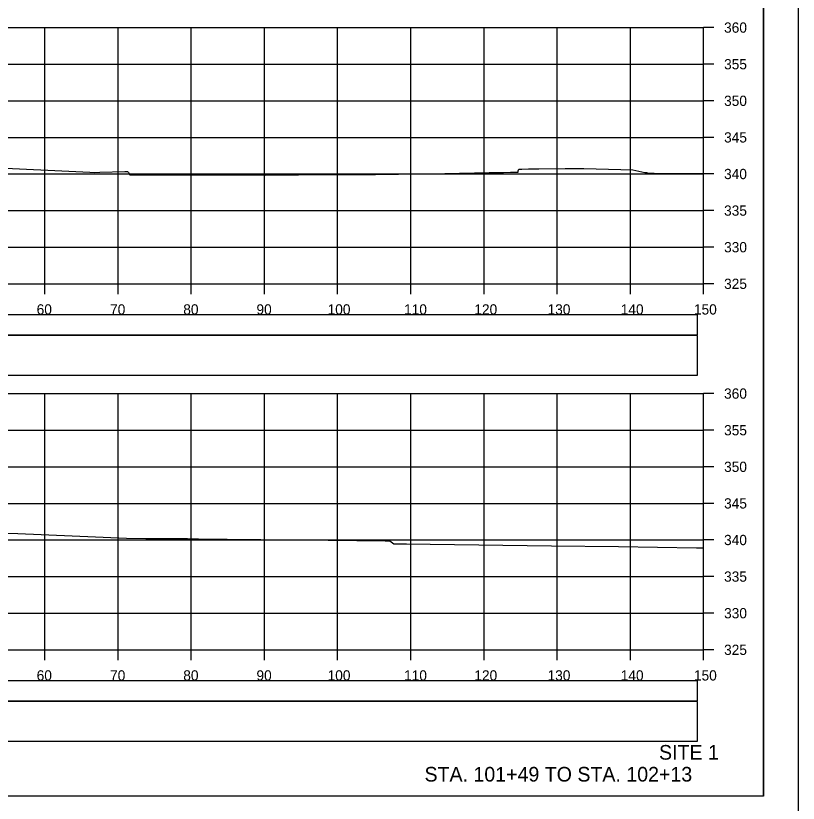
# Model space of a CAD drawing. Extents: x 1368122 to 1710785, y 373130 to 557566.
# Drawn here: x 1368744.9 to 1368851.8, y 373560 to 373667.6 of the extents above; entities that cross this region are included whole.
import ezdxf

# ---------------------------------------------------------------- set-up
doc = ezdxf.new("R2010")
doc.units = 0
for name, color, linetype in [('R_Alt Surface', 7, 'Continuous'), ('R_Axis', 7, 'Continuous'), ('R_Axis Annot', 7, 'Continuous'), ('R_Border', 7, 'Continuous'), ('R_Draft', 7, 'Continuous'), ('R_Exist Surface', 7, 'Continuous'), ('R_Grid', 7, 'Continuous'), ('R_No Plot', 7, 'Continuous')]:
    doc.layers.add(name, color=color, linetype=linetype)

msp = doc.modelspace()

# ---------------------------------------------------------------- linework, layer by layer
at = {"layer": 'R_Alt Surface'}
for points in [[(1368539.73, 373624.03), (1368838.03, 373624.03), (1368838.03, 373626.74), (1368539.73, 373626.74)], [(1368539.73, 373618.51), (1368838.03, 373618.51), (1368838.03, 373623.92), (1368539.73, 373623.92)], [(1368539.73, 373574.03), (1368838.03, 373574.03), (1368838.03, 373576.74), (1368539.73, 373576.74)], [(1368539.73, 373568.51), (1368838.03, 373568.51), (1368838.03, 373573.92), (1368539.73, 373573.92)]]:
    msp.add_lwpolyline(points, close=True, dxfattribs=at)
at = {"layer": 'R_Axis'}
for p, q in [((1368838.88, 373630.99), (1368838.88, 373665.99)), ((1368840.28, 373665.99), (1368838.88, 373665.99)), ((1368840.28, 373660.99), (1368838.88, 373660.99)), ((1368840.28, 373655.99), (1368838.88, 373655.99)), ((1368840.28, 373650.99), (1368838.88, 373650.99)), ((1368840.28, 373645.99), (1368838.88, 373645.99)), ((1368840.28, 373640.99), (1368838.88, 373640.99)), ((1368840.28, 373635.99), (1368838.88, 373635.99)), ((1368538.88, 373630.99), (1368838.88, 373630.99)), ((1368748.88, 373629.59), (1368748.88, 373630.99)), ((1368758.88, 373629.59), (1368758.88, 373630.99)), ((1368768.88, 373629.59), (1368768.88, 373630.99)), ((1368778.88, 373629.59), (1368778.88, 373630.99)), ((1368788.88, 373629.59), (1368788.88, 373630.99)), ((1368798.88, 373629.59), (1368798.88, 373630.99)), ((1368808.88, 373629.59), (1368808.88, 373630.99)), ((1368818.88, 373629.59), (1368818.88, 373630.99)), ((1368828.88, 373629.59), (1368828.88, 373630.99)), ((1368838.88, 373629.59), (1368838.88, 373630.99)), ((1368840.28, 373630.99), (1368838.88, 373630.99)), ((1368838.88, 373580.99), (1368838.88, 373615.99)), ((1368840.28, 373615.99), (1368838.88, 373615.99)), ((1368840.28, 373610.99), (1368838.88, 373610.99)), ((1368840.28, 373605.99), (1368838.88, 373605.99)), ((1368840.28, 373600.99), (1368838.88, 373600.99)), ((1368840.28, 373595.99), (1368838.88, 373595.99)), ((1368840.28, 373590.99), (1368838.88, 373590.99)), ((1368840.28, 373585.99), (1368838.88, 373585.99)), ((1368538.88, 373580.99), (1368838.88, 373580.99)), ((1368748.88, 373579.59), (1368748.88, 373580.99)), ((1368758.88, 373579.59), (1368758.88, 373580.99)), ((1368768.88, 373579.59), (1368768.88, 373580.99)), ((1368778.88, 373579.59), (1368778.88, 373580.99)), ((1368788.88, 373579.59), (1368788.88, 373580.99)), ((1368798.88, 373579.59), (1368798.88, 373580.99)), ((1368808.88, 373579.59), (1368808.88, 373580.99)), ((1368818.88, 373579.59), (1368818.88, 373580.99)), ((1368828.88, 373579.59), (1368828.88, 373580.99)), ((1368838.88, 373579.59), (1368838.88, 373580.99)), ((1368840.28, 373580.99), (1368838.88, 373580.99))]:
    msp.add_line(p, q, dxfattribs=at)
at = {"layer": 'R_Border'}
for q in [(1368847.06, 373766.45), (1368530.88, 373560.99)]:
    msp.add_line((1368847.06, 373560.99), q, dxfattribs=at)
at = {"layer": 'R_Exist Surface'}
for points in [[(1368740.6, 373646.93), (1368755.01, 373646.23), (1368755.72, 373646.19), (1368756.37, 373646.22), (1368759.79, 373646.35), (1368760.07, 373646.35), (1368760.19, 373646.35), (1368760.29, 373646.2), (1368760.5, 373645.88), (1368761.1, 373645.87), (1368761.4, 373645.87), (1368773.93, 373645.87), (1368779.08, 373645.82), (1368783.54, 373645.86), (1368794.04, 373645.92), (1368803.52, 373646.07), (1368809.57, 373646.18), (1368811.56, 373646.21), (1368812.52, 373646.24), (1368813.17, 373646.25), (1368813.53, 373646.26), (1368813.56, 373646.4), (1368813.65, 373646.66), (1368813.79, 373646.66), (1368814.05, 373646.66), (1368814.96, 373646.71), (1368816.38, 373646.7), (1368819.95, 373646.74), (1368822.54, 373646.74), (1368827.58, 373646.6), (1368829.19, 373646.54), (1368830.87, 373646.2), (1368831.11, 373646.19), (1368831.19, 373646.14), (1368832.04, 373646.09), (1368832.11, 373646.09), (1368838.88, 373646.04)], [(1368741.59, 373596.99), (1368745.19, 373596.86), (1368760.03, 373596.26), (1368762.66, 373596.18), (1368768.37, 373596.18), (1368769.87, 373596.16), (1368773.8, 373596.12), (1368787.57, 373595.96), (1368795.38, 373595.88), (1368795.55, 373595.88), (1368795.56, 373595.88), (1368795.8, 373595.88), (1368795.99, 373595.88), (1368796.01, 373595.87), (1368796.57, 373595.46), (1368796.68, 373595.46), (1368797.38, 373595.46), (1368798.31, 373595.45), (1368801.5, 373595.42), (1368818.12, 373595.18), (1368827.27, 373595.08), (1368837.93, 373594.93), (1368838.88, 373594.92)]]:
    msp.add_lwpolyline(points, dxfattribs=at)
at = {"layer": 'R_Grid'}
for p, q in [((1368538.88, 373665.99), (1368838.88, 373665.99)), ((1368748.88, 373630.99), (1368748.88, 373665.99)), ((1368758.88, 373630.99), (1368758.88, 373665.99)), ((1368768.88, 373630.99), (1368768.88, 373665.99)), ((1368778.88, 373630.99), (1368778.88, 373665.99)), ((1368788.88, 373630.99), (1368788.88, 373665.99)), ((1368798.88, 373630.99), (1368798.88, 373665.99)), ((1368808.88, 373630.99), (1368808.88, 373665.99)), ((1368818.88, 373630.99), (1368818.88, 373665.99)), ((1368828.88, 373630.99), (1368828.88, 373665.99)), ((1368838.88, 373630.99), (1368838.88, 373665.99)), ((1368538.88, 373660.99), (1368838.88, 373660.99)), ((1368538.88, 373655.99), (1368838.88, 373655.99)), ((1368538.88, 373650.99), (1368838.88, 373650.99)), ((1368538.88, 373645.99), (1368838.88, 373645.99)), ((1368538.88, 373640.99), (1368838.88, 373640.99)), ((1368538.88, 373635.99), (1368838.88, 373635.99)), ((1368538.88, 373630.99), (1368838.88, 373630.99)), ((1368538.88, 373615.99), (1368838.88, 373615.99)), ((1368748.88, 373580.99), (1368748.88, 373615.99)), ((1368758.88, 373580.99), (1368758.88, 373615.99)), ((1368768.88, 373580.99), (1368768.88, 373615.99)), ((1368778.88, 373580.99), (1368778.88, 373615.99)), ((1368788.88, 373580.99), (1368788.88, 373615.99)), ((1368798.88, 373580.99), (1368798.88, 373615.99)), ((1368808.88, 373580.99), (1368808.88, 373615.99)), ((1368818.88, 373580.99), (1368818.88, 373615.99)), ((1368828.88, 373580.99), (1368828.88, 373615.99)), ((1368838.88, 373580.99), (1368838.88, 373615.99)), ((1368538.88, 373610.99), (1368838.88, 373610.99)), ((1368538.88, 373605.99), (1368838.88, 373605.99)), ((1368538.88, 373600.99), (1368838.88, 373600.99)), ((1368538.88, 373595.99), (1368838.88, 373595.99)), ((1368538.88, 373590.99), (1368838.88, 373590.99)), ((1368538.88, 373585.99), (1368838.88, 373585.99)), ((1368538.88, 373580.99), (1368838.88, 373580.99))]:
    msp.add_line(p, q, dxfattribs=at)
at = {"layer": 'R_No Plot'}
for points in [[(1368518.47, 373770.34), (1368851.81, 373770.34), (1368851.81, 373557), (1368518.47, 373557)], [(1368764.8, 373766.45), (1368784.42, 373766.45), (1368784.42, 373756.57), (1368800.53, 373756.57), (1368823.73, 373756.57), (1368823.85, 373728.41), (1368847.06, 373728.41), (1368847.06, 373560.99), (1368530.88, 373560.99), (1368530.88, 373766.45)]]:
    msp.add_lwpolyline(points, close=True, dxfattribs=at)

# ---------------------------------------------------------------- texts
at = {"layer": 'R_Axis Annot'}
for s, p in [('360', (1368841.68, 373665.29)), ('355', (1368841.68, 373660.29)), ('350', (1368841.68, 373655.29)), ('345', (1368841.68, 373650.29)), ('340', (1368841.68, 373645.29)), ('335', (1368841.68, 373640.29)), ('330', (1368841.68, 373635.29)), ('325', (1368841.68, 373630.29)), ('60', (1368747.76, 373626.79)), ('70', (1368757.79, 373626.79)), ('80', (1368767.79, 373626.79)), ('90', (1368777.79, 373626.79)), ('100', (1368787.51, 373626.79)), ('110', (1368797.96, 373626.79)), ('120', (1368807.56, 373626.79)), ('130', (1368817.56, 373626.79)), ('140', (1368827.56, 373626.79)), ('150', (1368837.56, 373626.79)), ('360', (1368841.68, 373615.29)), ('355', (1368841.68, 373610.29)), ('350', (1368841.68, 373605.29)), ('345', (1368841.68, 373600.29)), ('340', (1368841.68, 373595.29)), ('335', (1368841.68, 373590.29)), ('330', (1368841.68, 373585.29)), ('325', (1368841.68, 373580.29)), ('60', (1368747.76, 373576.79)), ('70', (1368757.79, 373576.79)), ('80', (1368767.79, 373576.79)), ('90', (1368777.79, 373576.79)), ('100', (1368787.51, 373576.79)), ('110', (1368797.96, 373576.79)), ('120', (1368807.56, 373576.79)), ('130', (1368817.56, 373576.79)), ('140', (1368827.56, 373576.79)), ('150', (1368837.56, 373576.79))]:
    msp.add_text(s, height=1.4, dxfattribs=at).set_placement(p)
at = {"layer": 'R_Draft'}
for s, p in [('SITE 1', (1368832.79, 373565.98)), ('STA. 101+49 TO STA. 102+13', (1368800.75, 373562.99))]:
    msp.add_text(s, height=2, dxfattribs=at).set_placement(p)

doc.saveas('drawing.dxf')
